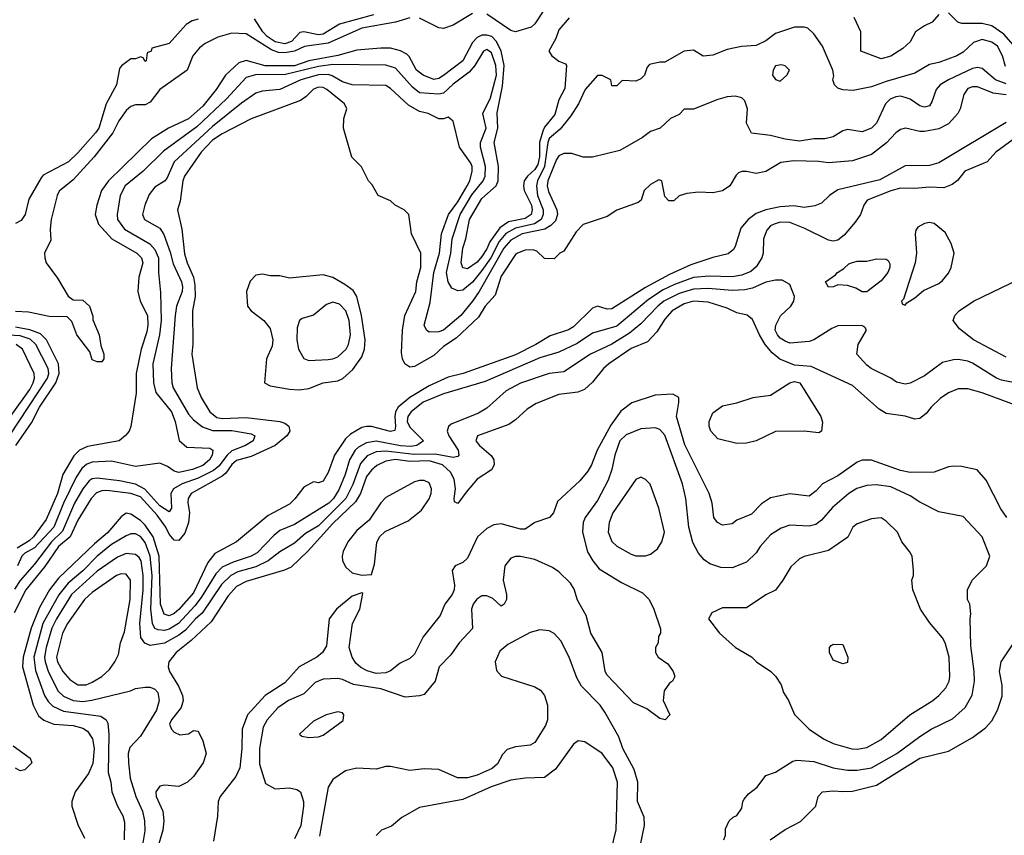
# Model space of a CAD drawing. Header units: inches. Extents: x 1793402 to 1900366, y 320852 to 470679.
# Tile 582 of 604: x 1872768 to 1876862, y 441669 to 445060. Entities that reach past the tile are written whole.
import ezdxf

# ---------------------------------------------------------------- set-up
doc = ezdxf.new("R2010")
doc.units = ezdxf.units.IN
doc.header["$MEASUREMENT"] = 0
doc.layers.add('B8474', color=7, linetype='Continuous')

msp = doc.modelspace()

# ---------------------------------------------------------------- linework, layer by layer
at = {"layer": 'B8474', "color": 4}
for points, elevation in [([(1874390, 445067.6), (1874330.2, 445049.8), (1874190, 445025.6), (1874050, 444962.6), (1873951.6, 444948.4), (1873910, 444929.8), (1873870, 444923.2), (1873844.5, 444924.5), (1873814.5, 444934.5), (1873710, 445001.3), (1873650, 445004.2), (1873591.8, 444988.2), (1873539, 444961), (1873516.1, 444943.9), (1873487.3, 444910), (1873464.7, 444850), (1873350.4, 444769.6), (1873310, 444717.2), (1873290, 444706), (1873250, 444706), (1873230, 444699.3), (1873210, 444682.7), (1873179.9, 444640.1), (1873155.3, 444590), (1873077.6, 444490), (1872990, 444394), (1872932.2, 444347.8), (1872923.8, 444330), (1872899.1, 444230), (1872894.8, 444190), (1872896.9, 444143.1), (1872871.3, 444090), (1872872, 444070), (1872878, 444050), (1872925.5, 443985.5), (1872970, 443911.3), (1872990, 443896), (1873030, 443894), (1873058.8, 443870), (1873072.7, 443827.3), (1873072.7, 443812.7), (1873098, 443750), (1873105.4, 443705.4), (1873118, 443670), (1873118, 443650), (1873110, 443638), (1873090, 443638), (1873070, 443646), (1873059, 443679), (1873005.2, 443750), (1872985.2, 443805.2), (1872965.2, 443825.2), (1872890, 443826), (1872804.7, 443844.7), (1872750, 443847.2)], 276), ([(1873510, 445062), (1873484.5, 445055.5), (1873459.8, 445040.2), (1873390, 444962), (1873318, 444942), (1873314, 444930), (1873298, 444922), (1873294, 444890), (1873290, 444886), (1873282, 444902), (1873270, 444906), (1873250, 444898), (1873230, 444898), (1873190.9, 444869.1), (1873182.8, 444857.2), (1873170.6, 444790), (1873127.7, 444710), (1873097.6, 444610), (1873083.8, 444590), (1873010, 444506.6), (1872970.8, 444470), (1872866.2, 444413.8), (1872856.7, 444403.3), (1872805.8, 444314.2), (1872790.6, 444250), (1872774.4, 444225.6), (1872750, 444212.7)], 272), ([(1875052, 445068), (1875010, 445019), (1874997.2, 444982.8), (1874968.4, 444930), (1874980.7, 444910), (1875010, 444887.7), (1875036.8, 444876.8), (1875041, 444870), (1875034.2, 444774.2), (1875010, 444727), (1874993.1, 444666.9), (1874950, 444613), (1874942.9, 444597.1), (1874928.8, 444550), (1874928.8, 444490), (1874921.9, 444458.1), (1874910, 444437.7), (1874879.5, 444410), (1874866, 444390), (1874862, 444370), (1874865.7, 444350), (1874895.2, 444290), (1874899.1, 444270), (1874894.3, 444250), (1874870, 444233.5), (1874800.3, 444219.7), (1874764.3, 444195.7), (1874722.5, 444137.5), (1874710, 444107.3), (1874690, 444076.2), (1874670, 444052), (1874630, 444024.5), (1874610, 444029), (1874603.6, 444050), (1874609.8, 444110.2), (1874622.4, 444150), (1874638.3, 444230), (1874690, 444316.4), (1874749.4, 444370), (1874757.2, 444390), (1874758, 444450), (1874740.4, 444550), (1874756.1, 444610), (1874752.6, 444672.6), (1874775.8, 444784.2), (1874782.4, 444870), (1874769.8, 444930), (1874750.4, 444970.5), (1874731.1, 444990), (1874710, 444996.4), (1874690, 444996), (1874670, 444986.6), (1874650, 444965.1), (1874610, 444889.6), (1874530, 444827.8), (1874510, 444815.6), (1874490, 444811.6), (1874445.2, 444830), (1874418, 444850), (1874387.8, 444907.8), (1874377.4, 444917.4), (1874351.1, 444931.1), (1874310, 444942), (1874270, 444942.6), (1874170, 444933.3), (1874090, 444911.4), (1873970.7, 444890), (1873910, 444869.1), (1873788.3, 444868.3), (1873710, 444891.2), (1873678.9, 444881.1), (1873623, 444830), (1873585.3, 444770), (1873530, 444701.3), (1873470, 444648.2), (1873387.3, 444610), (1873315.4, 444564.6), (1873137.1, 444390), (1873108.2, 444350), (1873088.4, 444290), (1873081.6, 444250), (1873095.5, 444210), (1873150.7, 444150), (1873255.5, 444090), (1873274.4, 444070), (1873280.4, 444050), (1873263.8, 443990), (1873259.3, 443930), (1873268.4, 443890), (1873298.9, 443830), (1873300.9, 443790), (1873297.1, 443762.9), (1873273.1, 443690), (1873252, 443590), (1873252.5, 443507.5), (1873230.5, 443369.5), (1873222.8, 443350), (1873208.3, 443331.7), (1873181, 443310), (1873050, 443286), (1873016.3, 443270), (1872993.5, 443246.5), (1872946.7, 443170), (1872925.5, 443090), (1872878.2, 442981.8), (1872825.2, 442910), (1872806.7, 442893.3), (1872757.3, 442862.7)], 284), ([(1874239.5, 445080.5), (1874098, 445042), (1874030, 445000.5), (1874010, 444996.9), (1873950, 445009.6), (1873932.8, 445007.2), (1873898, 444970), (1873870, 444960.5), (1873830, 444968.6), (1873796.9, 444990), (1873778.7, 445010), (1873744.2, 445064.2)], 272), ([(1874650, 445086.6), (1874570, 445038.4), (1874530, 445023.7), (1874510, 445026), (1874430, 445067.3)], 276), ([(1874944.3, 445095.7), (1874910, 445042.7), (1874894.8, 445030), (1874830, 445009.4), (1874810, 445015.6), (1874710, 445083.9)], 276), ([(1876590, 445082), (1876562, 445050), (1876530, 445035.3), (1876492, 445010), (1876470, 444968), (1876439.8, 444940.2), (1876390, 444909.2), (1876350, 444897.2), (1876265.2, 444930), (1876265.2, 445010), (1876237.2, 445070)], 284), ([(1876930, 444919.3), (1876860.1, 445000.1), (1876810, 445035.1), (1876770, 445045.1), (1876684.5, 445044.5), (1876668.7, 445050), (1876630, 445088.7)], 284), ([(1876866, 444866), (1876854.7, 444910), (1876833.6, 444950), (1876810, 444967.3), (1876770, 444977.6), (1876734.2, 444965.8), (1876690, 444925.2), (1876664.7, 444910), (1876590, 444882.9), (1876550, 444874), (1876490, 444838), (1876370, 444803), (1876310, 444780.7), (1876233.7, 444766.3), (1876190, 444769.2), (1876170, 444775.3), (1876155.3, 444790), (1876149, 444810), (1876153.2, 444826.8), (1876149, 444850), (1876105.2, 444950), (1876070, 445002), (1876044.7, 445024.7), (1876029.1, 445029.1), (1875990, 445029.2), (1875910, 445002.7), (1875870, 444973.2), (1875830, 444953.2), (1875768.9, 444948.9), (1875710, 444937.2), (1875650, 444913.2), (1875610, 444909.2), (1875570, 444934), (1875530.9, 444929.1), (1875450, 444884), (1875430, 444884), (1875386.4, 444873.6), (1875376.9, 444863.1), (1875366, 444830), (1875350, 444814), (1875330, 444805.2), (1875272.7, 444807.3), (1875250, 444786), (1875230, 444786), (1875226, 444810), (1875190, 444828), (1875170, 444828), (1875118.8, 444770), (1875091, 444710), (1875059.5, 444660.5), (1875015.3, 444604.8), (1874970, 444566.6), (1874963.2, 444550), (1874950.2, 444450), (1874921.3, 444390), (1874916.1, 444370), (1874921.5, 444330), (1874944, 444270), (1874944.9, 444250), (1874936.5, 444230), (1874908.8, 444211.2), (1874830, 444193.8), (1874789, 444171), (1874761.4, 444138.6), (1874726.7, 444070), (1874690, 444017.7), (1874650, 443969.7), (1874610, 443936.3), (1874590, 443933.3), (1874564.8, 443944.8), (1874549.7, 443970), (1874543.1, 444010), (1874560.8, 444090), (1874566.2, 444150), (1874598.7, 444250), (1874648.1, 444331.9), (1874694.8, 444390), (1874702.7, 444410), (1874705.1, 444450), (1874683.5, 444530), (1874684.2, 444550), (1874707.3, 444610), (1874693.6, 444670), (1874724.9, 444735.1), (1874749.7, 444829.7), (1874747.1, 444870), (1874730, 444922.7), (1874710, 444936.2), (1874696, 444930), (1874660.3, 444870), (1874637.1, 444842.9), (1874570, 444793), (1874530, 444755.6), (1874510, 444751.2), (1874430, 444756.2), (1874400.6, 444780.6), (1874330, 444858.4), (1874290, 444871.5), (1874070, 444874.4), (1874010, 444865.5), (1873873.1, 444833.1), (1873749, 444831), (1873710, 444819.6), (1873628.1, 444731.9), (1873505, 444615), (1873365.7, 444514.3), (1873282, 444430), (1873206, 444370), (1873186, 444330), (1873173, 444250), (1873174.9, 444230), (1873203.8, 444190), (1873309.1, 444129.1), (1873330, 444104.9), (1873345.7, 444070), (1873344.9, 444010), (1873353.2, 443926.8), (1873355.6, 443810), (1873349, 443750), (1873322, 443630), (1873324.9, 443550), (1873334.4, 443510), (1873399.3, 443430), (1873414, 443390), (1873431, 443311), (1873462.8, 443282.8), (1873558.8, 443278.8), (1873570.7, 443270), (1873568, 443250), (1873557.6, 443230), (1873530, 443206.9), (1873486, 443190), (1873430, 443178.4), (1873410, 443183.7), (1873383.2, 443203.2), (1873350, 443217.2), (1873250, 443202.7), (1873150, 443224.5), (1873070, 443220.5), (1873047.8, 443212.2), (1873026.1, 443193.9), (1873002.2, 443157.8), (1872950.2, 443050), (1872910.2, 442950), (1872830, 442864), (1872790, 442842), (1872777, 442830), (1872758.7, 442790)], 288), ([(1876870, 444793.5), (1876824.5, 444810), (1876770, 444858), (1876750, 444862), (1876730, 444857.6), (1876628.9, 444811.1), (1876594.8, 444790), (1876578.8, 444770), (1876560.7, 444719.3), (1876550, 444702), (1876530, 444697.2), (1876510, 444702.7), (1876470, 444729.4), (1876450, 444737), (1876430, 444742), (1876410, 444739.5), (1876386.8, 444730), (1876367.3, 444710), (1876330.4, 444629.6), (1876310, 444609.2), (1876270, 444594), (1876210, 444604), (1876190, 444599), (1876150, 444574), (1876115.3, 444564.7), (1876070, 444565.2), (1876010, 444556), (1875950, 444563.7), (1875890, 444579.3), (1875810, 444589), (1875789.3, 444630), (1875794, 444690), (1875783.1, 444723.1), (1875770, 444735.3), (1875742, 444742), (1875710, 444739.3), (1875670.7, 444729.3), (1875570, 444688.7), (1875530, 444688), (1875510, 444666), (1875474, 444650), (1875430.9, 444609.1), (1875390, 444595.3), (1875358, 444570), (1875263.5, 444516.5), (1875149.1, 444489.1), (1875110, 444489.2), (1875064.1, 444504.1), (1875030, 444504.5), (1875010, 444494.5), (1875000.3, 444479.8), (1874963.6, 444390), (1874960.8, 444370), (1874965.9, 444345.9), (1875000.9, 444270), (1875003.6, 444250), (1874995.5, 444224.5), (1874975.9, 444204.1), (1874951, 444189), (1874857.3, 444170), (1874810, 444144.4), (1874780.7, 444110), (1874678.9, 443930), (1874650, 443889.6), (1874601.6, 443830), (1874530.6, 443770), (1874510, 443762), (1874470, 443761.2), (1874459, 443770), (1874449.5, 443790), (1874474.7, 443885.3), (1874489.8, 444010), (1874513.7, 444090), (1874521.3, 444170), (1874551.1, 444250), (1874590, 444303.7), (1874628.2, 444370), (1874638.9, 444390), (1874649.6, 444430), (1874649.4, 444450), (1874643.3, 444463.3), (1874597.2, 444530), (1874570, 444638), (1874550, 444655.3), (1874530, 444648), (1874510, 444648), (1874466, 444670), (1874430, 444679.3), (1874384.9, 444704.9), (1874310, 444774.5), (1874290, 444786.6), (1874150, 444789.6), (1874110, 444801.6), (1874067.6, 444827.6), (1874050, 444832.9), (1874010, 444830.7), (1873937.3, 444810), (1873850, 444769.6), (1873776.4, 444763.6), (1873750, 444754.5), (1873690, 444713.6), (1873570, 444615.8), (1873410.4, 444470), (1873379.6, 444400.4), (1873370, 444389.4), (1873330, 444363.7), (1873305.7, 444334.3), (1873288, 444290), (1873279.1, 444250), (1873286.8, 444230), (1873350, 444194), (1873367.4, 444167.4), (1873394.2, 444094.2), (1873405.7, 444045.7), (1873440.3, 443970), (1873445.3, 443950), (1873443.7, 443930), (1873420.3, 443870), (1873414, 443830), (1873397.6, 443610), (1873400.4, 443550), (1873406, 443530), (1873470, 443420.5), (1873490, 443397.1), (1873527.9, 443367.9), (1873570, 443352.9), (1873650, 443353.1), (1873730, 443339.1), (1873746, 443330), (1873738.8, 443310), (1873706.8, 443290), (1873650, 443267.3), (1873630, 443249.7), (1873595.6, 443204.4), (1873573.9, 443186.1), (1873510, 443153.6), (1873443, 443130), (1873408, 443110), (1873395.8, 443090), (1873399.1, 443030), (1873390, 443014), (1873350, 443039.7), (1873288.3, 443108.3), (1873250, 443129.8), (1873183.3, 443143.3), (1873090, 443154), (1873070, 443151.3), (1873056.9, 443143.1), (1873030.3, 443110), (1872995.2, 443050), (1872945.8, 442934.2), (1872900.7, 442890), (1872830, 442796.3), (1872770, 442728.2), (1872746.9, 442693.1)], 292), ([(1876870, 444748.5), (1876815.6, 444755.6), (1876750, 444781.6), (1876730, 444782), (1876710, 444774.5), (1876693.4, 444750), (1876678, 444690), (1876668, 444670), (1876630, 444627.6), (1876590, 444606.3), (1876530, 444595.1), (1876510, 444595.6), (1876450.5, 444609.5), (1876430, 444603.7), (1876410, 444589.4), (1876371.3, 444548.7), (1876310, 444500.5), (1876230, 444473), (1876130, 444466), (1876088.7, 444471.3), (1875986.7, 444473.3), (1875933, 444467), (1875870, 444429.2), (1875830, 444421.2), (1875790, 444428.7), (1875770, 444428.7), (1875756.9, 444423.1), (1875746.4, 444413.6), (1875721, 444370), (1875690, 444349.4), (1875650, 444340.9), (1875590, 444342.7), (1875542, 444338), (1875510, 444328), (1875487.3, 444307.3), (1875467.3, 444307.3), (1875450, 444326), (1875438, 444390), (1875425.4, 444394.6), (1875390, 444375.3), (1875364.7, 444350), (1875352, 444310), (1875339.8, 444300.2), (1875250, 444268.7), (1875210, 444242), (1875110, 444208.7), (1875081.4, 444178.6), (1875030, 444098), (1875014, 444090), (1874990, 444066), (1874950, 444068), (1874918, 444098), (1874903.1, 444103.1), (1874870, 444102.7), (1874838, 444090), (1874830, 444084), (1874770, 443994), (1874744.4, 443915.6), (1874703, 443870), (1874675.8, 443824.2), (1874583, 443737), (1874530, 443701.3), (1874490, 443664.2), (1874410, 443618), (1874390, 443616), (1874381.2, 443621.2), (1874369, 443630), (1874359.3, 443650), (1874355.1, 443675.1), (1874359.7, 443770), (1874369.7, 443830.3), (1874415.6, 443930), (1874419.6, 443970), (1874435.6, 444030), (1874436, 444090), (1874397.2, 444170), (1874386, 444250), (1874366, 444270), (1874328.9, 444288.9), (1874310, 444308), (1874258, 444330), (1874233.6, 444373.6), (1874218, 444390), (1874188.9, 444448.9), (1874149.1, 444489.1), (1874114, 444610), (1874115.3, 444650), (1874128.7, 444690), (1874119, 444710), (1874045.2, 444770), (1874030, 444778.4), (1874010, 444779.5), (1873990, 444771.8), (1873959.2, 444740.8), (1873934.9, 444725.1), (1873730, 444647.6), (1873610, 444585.4), (1873570, 444559.7), (1873523.1, 444510), (1873452.7, 444410), (1873445.7, 444390), (1873434.6, 444305.4), (1873424, 444270), (1873442.4, 444190), (1873453.4, 444086.6), (1873463.7, 444050), (1873490.3, 443990), (1873496.7, 443956.7), (1873497.4, 443910), (1873486.7, 443850), (1873488.3, 443711.7), (1873483, 443670), (1873505.5, 443530), (1873523, 443490), (1873558, 443430), (1873587, 443407), (1873610, 443402.7), (1873710, 443406.3), (1873850, 443390.3), (1873870, 443383), (1873887.3, 443370), (1873890.5, 443350), (1873879.1, 443330), (1873830.6, 443290), (1873730, 443244.8), (1873670, 443228), (1873650, 443211.2), (1873624.6, 443175.4), (1873610, 443162.6), (1873480.7, 443090), (1873468, 443070), (1873466.6, 443053.4), (1873474, 443010), (1873470.4, 442970), (1873453.9, 442926.1), (1873430, 442895.1), (1873410, 442897), (1873390, 442920.7), (1873375.3, 442950), (1873340.2, 443000.2), (1873270, 443076.5), (1873230, 443090.8), (1873130, 443102.3), (1873110, 443101.1), (1873087.2, 443092.8), (1873065.3, 443070), (1873010, 442979.5), (1872978.3, 442910), (1872929, 442870), (1872872.8, 442787.2), (1872792.9, 442690), (1872745.1, 442594.9)], 296), ([(1876870, 444633), (1876590, 444465.1), (1876550, 444454), (1876450, 444453.3), (1876344.7, 444395.3), (1876170, 444353.6), (1876134.8, 444330), (1876102, 444298), (1876073.2, 444286.8), (1876030, 444279.5), (1875986.3, 444286.3), (1875930, 444282.6), (1875870.3, 444269.8), (1875830, 444255.1), (1875796.3, 444230), (1875765.8, 444194.1), (1875742.5, 444117.5), (1875735.5, 444104.5), (1875713.2, 444086.8), (1875650, 444071.8), (1875558.7, 444041.3), (1875470, 444001.7), (1875370, 443946.9), (1875230, 443858.4), (1875210, 443857), (1875170, 443869.3), (1875150, 443860.9), (1875070, 443783.6), (1875050, 443771.6), (1874973.5, 443746.5), (1874914, 443710), (1874830, 443667.1), (1874611.2, 443588.8), (1874550, 443574.3), (1874470, 443537.7), (1874390.4, 443490), (1874341.1, 443450), (1874330.3, 443430), (1874327.2, 443410), (1874330.4, 443369.6), (1874327.1, 443352.9), (1874310, 443348), (1874230, 443369.6), (1874210, 443369.6), (1874190, 443364.5), (1874142.7, 443337.3), (1874122.3, 443317.7), (1874076.3, 443250), (1874050, 443178), (1874030, 443142), (1874010, 443135.3), (1873990, 443139), (1873950, 443117.2), (1873912.3, 443067.7), (1873890, 443046), (1873801.3, 442998.7), (1873670, 442889.3), (1873578.7, 442841.3), (1873550, 442803.7), (1873490, 442676.9), (1873430, 442608.2), (1873410, 442591.5), (1873390, 442582.4), (1873368.6, 442588.6), (1873353.7, 442630), (1873347.2, 442830), (1873323.5, 442910), (1873290, 442958.9), (1873270, 442978), (1873230, 443004.5), (1873210, 443009.3), (1873190, 442993.2), (1873132.7, 442927.3), (1873078.7, 442881.3), (1872930, 442738.3), (1872891.5, 442690), (1872850, 442617), (1872815.5, 442530), (1872782, 442410), (1872779, 442370), (1872823.7, 442210), (1872846.5, 442166.5), (1872867.8, 442147.8), (1872910, 442132), (1872990, 442125.7), (1873030, 442114.4), (1873050, 442102), (1873070.2, 442070.2), (1873077.4, 442030), (1873071.5, 441968.5), (1873054.1, 441925.9), (1872998.8, 441850), (1872984.7, 441810), (1872984.7, 441790), (1873010, 441714), (1873036.9, 441656.9)], 304), ([(1876898.3, 444561.7), (1876826, 444510), (1876790.7, 444469.3), (1876698, 444430), (1876667.5, 444392.5), (1876644.5, 444375.5), (1876610, 444361.2), (1876550, 444363.7), (1876490, 444358), (1876430, 444359.5), (1876390, 444349.6), (1876291, 444310), (1876277.3, 444290), (1876264, 444250), (1876242, 444218), (1876195.9, 444164.1), (1876170, 444144), (1876150, 444139.3), (1876130, 444143.7), (1876032.5, 444192.5), (1875970, 444216.9), (1875930, 444218.7), (1875904.7, 444210), (1875890, 444202.7), (1875874.4, 444185.6), (1875860.5, 444150), (1875859.3, 444090), (1875853.4, 444070), (1875830, 444032.7), (1875807.1, 444012.9), (1875770, 443998.7), (1875730, 443991.2), (1875634.5, 443994.5), (1875570, 443988.4), (1875490, 443959.2), (1875443.4, 443936.6), (1875382.5, 443897.5), (1875250, 443786.6), (1875150, 443757.6), (1875086.3, 443713.7), (1875010, 443677.6), (1874930, 443654.7), (1874703.4, 443556.6), (1874530, 443505.1), (1874444.9, 443470), (1874394.9, 443430), (1874382, 443410), (1874379.5, 443390), (1874390, 443366.4), (1874446.8, 443310), (1874418.8, 443290), (1874394.3, 443285.7), (1874351.9, 443288.1), (1874250, 443308.7), (1874210, 443301.7), (1874176.2, 443283.8), (1874162.6, 443270), (1874139.6, 443230), (1874121.7, 443170), (1874094.9, 443105.1), (1874072.9, 443070), (1874053.1, 443050), (1873910, 442961.6), (1873850, 442936.2), (1873824.5, 442915.5), (1873756, 442844), (1873730, 442829.7), (1873655, 442805), (1873610, 442784.7), (1873583, 442757), (1873522.4, 442657.6), (1873496.6, 442623.4), (1873428.8, 442550), (1873390, 442526.2), (1873370, 442521), (1873343.9, 442523.9), (1873329.8, 442529.8), (1873319.7, 442550), (1873312.9, 442610), (1873318.2, 442750), (1873310.8, 442830), (1873290, 442887), (1873270, 442911.3), (1873250, 442922.4), (1873230, 442922.4), (1873210, 442915.1), (1873150, 442878), (1873090, 442829.7), (1873030, 442768.3), (1872970, 442718.3), (1872930.2, 442669.8), (1872863.9, 442550), (1872826.9, 442410), (1872834.4, 442354.4), (1872871.8, 442250), (1872886.2, 442226.2), (1872906.2, 442206.2), (1872950, 442184.9), (1873105.1, 442165.1), (1873127.3, 442150), (1873134.9, 442134.9), (1873139.3, 442090), (1873136.3, 441930), (1873147.3, 441890), (1873150.7, 441850), (1873174, 441790), (1873197.3, 441750), (1873204, 441724), (1873203, 441650)], 308), ([(1876870, 443657.2), (1876734, 443730), (1876675.5, 443775.5), (1876648.7, 443810), (1876655.3, 443830), (1876674, 443850), (1876733.2, 443890), (1877041.2, 444038.8)], 308), ([(1876977.2, 443537.2), (1876850, 443561.6), (1876829.7, 443569.7), (1876730, 443632), (1876710, 443640.9), (1876670, 443647), (1876650, 443646.6), (1876605.1, 443634.9), (1876530, 443579.3), (1876470.6, 443549.4), (1876450, 443545.2), (1876412.9, 443552.9), (1876389.4, 443569.4), (1876308.7, 443610), (1876290, 443624), (1876248.7, 443670), (1876254, 443710), (1876288.7, 443770), (1876282, 443782), (1876269, 443789), (1876170, 443787), (1876143.9, 443776.1), (1876070.3, 443729.7), (1876050, 443722.9), (1875970, 443716), (1875950, 443723.7), (1875930, 443736), (1875918, 443750), (1875909.6, 443770), (1875911.8, 443790), (1875931.4, 443828.6), (1875974.5, 443870), (1875986.6, 443890), (1875989.5, 443910), (1875970, 443959), (1875938, 443978), (1875910, 443978), (1875870, 443969.5), (1875815.3, 443944.8), (1875782.9, 443937.1), (1875730, 443934.3), (1875630, 443942.3), (1875570, 443939.8), (1875510, 443922), (1875446.4, 443890), (1875421.3, 443870), (1875350, 443795.6), (1875303, 443757), (1875230, 443711.6), (1875140.7, 443670), (1875030, 443597), (1874970, 443589.5), (1874850, 443549.6), (1874790, 443517), (1874710, 443445.2), (1874676.1, 443423.9), (1874561.6, 443378.4), (1874550.6, 443369.4), (1874544.9, 443350), (1874552.7, 443330), (1874590.5, 443270), (1874594, 443250), (1874590, 443244), (1874570, 443239.5), (1874494.7, 443254.7), (1874407.7, 443252.3), (1874290, 443267), (1874250, 443264.4), (1874213.1, 443246.9), (1874185.2, 443214.8), (1874152.7, 443127.3), (1874124, 443070), (1874010, 442955.6), (1873956.2, 442923.8), (1873910, 442884.2), (1873850, 442847.8), (1873800.5, 442810), (1873750, 442786), (1873674.6, 442765.4), (1873646.4, 442750), (1873607.7, 442712.3), (1873526.6, 442593.4), (1873499.5, 442570), (1873457.6, 442522.4), (1873430, 442501), (1873370, 442468.2), (1873310, 442458.4), (1873287.6, 442467.6), (1873271.3, 442491.3), (1873267.1, 442550), (1873280.8, 442690), (1873281.8, 442750), (1873273.1, 442810), (1873264.8, 442824.8), (1873250, 442836.9), (1873210, 442841.3), (1873174.3, 442825.7), (1873090, 442768.2), (1872983.1, 442670), (1872920.9, 442570), (1872901.3, 442530), (1872878.5, 442450), (1872871.3, 442410), (1872873.8, 442390), (1872887.5, 442347.5), (1872928.1, 442268.1), (1872950, 442248.4), (1872990, 442230.3), (1873030, 442226), (1873068.3, 442231.7), (1873228, 442270), (1873250, 442279.1), (1873290, 442285.5), (1873310, 442284.9), (1873330, 442277.3), (1873343, 442263), (1873348.2, 442230), (1873336.4, 442190), (1873270, 442082), (1873225.5, 442034.5), (1873219.1, 442010), (1873220.5, 441970), (1873227.3, 441907.3), (1873250.4, 441830), (1873278.4, 441770), (1873286.7, 441730), (1873288.5, 441688.5), (1873274.7, 441605.3)], 312), ([(1876930, 443449.4), (1876770, 443509.5), (1876710, 443526), (1876670, 443526), (1876630, 443509.3), (1876594.6, 443485.4), (1876557.3, 443450), (1876536.7, 443423.3), (1876510, 443402.7), (1876490, 443399.3), (1876450, 443412.7), (1876370, 443423.7), (1876341.7, 443441.7), (1876230, 443539.3), (1876058.6, 443618.6), (1875990, 443623.7), (1875928.5, 443648.5), (1875895.8, 443675.8), (1875867.6, 443710), (1875843.6, 443750), (1875814.5, 443814.5), (1875792.3, 443832.3), (1875750, 443841.2), (1875710, 443860.9), (1875630, 443885.6), (1875569.6, 443889.6), (1875530, 443878.9), (1875480.5, 443850), (1875450, 443816), (1875416.7, 443763.3), (1875378.8, 443721.2), (1875310, 443693), (1875218, 443630), (1875194.9, 443610), (1875150, 443552.7), (1875116.7, 443523.3), (1875088.1, 443511.9), (1875010, 443502), (1874915.5, 443464.5), (1874878.5, 443441.5), (1874830, 443397.2), (1874802, 443378), (1874671, 443330), (1874664, 443310), (1874679.1, 443290), (1874727.8, 443247.8), (1874738.7, 443230), (1874740.4, 443210), (1874730, 443189.5), (1874670, 443149.6), (1874623.6, 443096.4), (1874590, 443049.2), (1874576.4, 443056.4), (1874574, 443070), (1874580.5, 443110), (1874573.7, 443150), (1874558.8, 443178.8), (1874526.3, 443210), (1874470, 443226.4), (1874390, 443224), (1874330, 443231.5), (1874290, 443224.4), (1874253.5, 443206.5), (1874230, 443187.6), (1874210, 443160.9), (1874184.7, 443090), (1874163.6, 443056.4), (1874070, 442965.1), (1873967.6, 442852.4), (1873896.1, 442783.9), (1873868.3, 442771.7), (1873710, 442725.1), (1873670, 442704.2), (1873634.6, 442665.4), (1873563.4, 442556.6), (1873481.3, 442478.7), (1873419.1, 442430), (1873387.7, 442390), (1873384.9, 442370), (1873390.6, 442350), (1873428.2, 442290), (1873444.9, 442250), (1873447.7, 442230), (1873439.3, 442200.7), (1873399.1, 442150), (1873391.3, 442131.3), (1873398.8, 442110), (1873410, 442098.8), (1873433.2, 442086.8), (1873469.2, 442090.8), (1873490, 442104.7), (1873510, 442102), (1873530, 442062), (1873542.8, 442010), (1873530.7, 441970), (1873490, 441914), (1873466, 441890), (1873430, 441872.7), (1873370, 441878), (1873350, 441873.2), (1873334, 441850), (1873335.5, 441830), (1873363.1, 441770), (1873367, 441730), (1873363.1, 441690), (1873339.5, 441610)], 316), ([(1872726.2, 443330), (1872883.5, 443570), (1872889.7, 443590), (1872886.9, 443610), (1872835.4, 443710), (1872812, 443732), (1872770, 443745.5), (1872650, 443753.2)], 288), ([(1872752.3, 443290), (1872816.4, 443383.6), (1872850.9, 443450), (1872918.2, 443550), (1872932.8, 443590), (1872929.8, 443630), (1872879.1, 443730), (1872854.1, 443754.1), (1872810.5, 443770.5), (1872750, 443781.5)], 284), ([(1872729.9, 443410.1), (1872810, 443523.1), (1872823.5, 443550), (1872829.7, 443570), (1872827.6, 443590), (1872779.6, 443690), (1872752.7, 443710)], 292), ([(1876872.3, 442990), (1876846.7, 443026.7), (1876785.6, 443145.6), (1876748.9, 443188.9), (1876683.1, 443203.1), (1876650, 443204), (1876630, 443201.2), (1876570, 443179.3), (1876470, 443178.4), (1876430, 443186.3), (1876310, 443229.5), (1876270.5, 443229.5), (1876250, 443220.9), (1876170, 443164.5), (1876106, 443130), (1876078.8, 443101.2), (1876050, 443079.3), (1875970, 443089.3), (1875890, 443072.7), (1875852.5, 443047.5), (1875810, 443005.2), (1875750, 442979), (1875730, 442964), (1875690, 442959), (1875668.7, 442970), (1875654, 442990), (1875647, 443050), (1875635.1, 443090), (1875533.4, 443293.4), (1875498.4, 443410), (1875509, 443469), (1875508, 443490), (1875483.1, 443503.1), (1875410, 443499.3), (1875313.2, 443466.8), (1875267.1, 443432.9), (1875225.1, 443374.9), (1875168.2, 443270), (1875144.9, 443210), (1875130, 443184), (1875096.7, 443143.3), (1875003.4, 443056.6), (1874986.8, 443010), (1874971.3, 442990), (1874910.4, 442969.6), (1874870, 442942.7), (1874850, 442942), (1874770, 442963.7), (1874739.8, 442960.2), (1874710, 442945.2), (1874670.8, 442910), (1874630, 442822), (1874610, 442804), (1874578.8, 442790), (1874566, 442770), (1874576, 442710), (1874574.8, 442690), (1874566, 442670), (1874536, 442630), (1874516.7, 442583.3), (1874445.3, 442494.7), (1874410, 442422), (1874390, 442404), (1874350, 442385.2), (1874310, 442352.7), (1874290, 442345.1), (1874250, 442342.4), (1874213.1, 442353.1), (1874186.9, 442366.9), (1874165.6, 442385.6), (1874149.7, 442409.7), (1874138.4, 442450), (1874152, 442550), (1874182.7, 442610), (1874195.3, 442675.3), (1874190, 442678), (1874150, 442664), (1874084.7, 442610), (1874054.8, 442570), (1874043, 442457), (1874027.3, 442430), (1874002.8, 442410), (1873930.3, 442369.7), (1873870, 442302.9), (1873789.2, 442250.8), (1873714.9, 442170), (1873692.7, 442110), (1873692, 442030), (1873683.7, 441950), (1873666.4, 441913.6), (1873602, 441830), (1873593.4, 441810), (1873590.6, 441749.4), (1873574.4, 441645.6)], 324), ([(1875695.3, 441650), (1875702, 441670), (1875703.1, 441696.9), (1875718, 441730), (1875734.6, 441745.4), (1875750, 441752), (1875770, 441782), (1875774, 441810), (1875780.2, 441819.8), (1875798.6, 441841.4), (1875834, 441870), (1875870, 441918), (1875910, 441931.3), (1875982, 441978), (1875998.6, 441981.4), (1876070, 441975.5), (1876150, 441950.4), (1876210, 441940.4), (1876250, 441940.4), (1876310, 441950.4), (1876415.1, 442010), (1876510, 442080.5), (1876557.2, 442110), (1876645.8, 442154.2), (1876699.1, 442200.9), (1876727.5, 442252.5), (1876737, 442310), (1876736.2, 442350), (1876722.5, 442457.5), (1876719, 442570), (1876722, 442590), (1876718, 442630), (1876708, 442650), (1876708, 442690), (1876728, 442730), (1876788, 442790), (1876802, 442830), (1876769, 442910), (1876690, 442995.3), (1876590, 443014), (1876510, 443054), (1876470, 443081.2), (1876390, 443118), (1876330, 443126.6), (1876290, 443123.7), (1876248.6, 443111.4), (1876214.8, 443090), (1876147.3, 443032.7), (1876100.9, 442979.1), (1876078.7, 442961.3), (1876050, 442954), (1875970, 442959.3), (1875933.2, 442946.8), (1875890, 442919), (1875846.8, 442870), (1875830, 442844), (1875790, 442805.2), (1875730, 442781.2), (1875682.5, 442782.5), (1875637.5, 442797.5), (1875614.2, 442814.2), (1875590, 442842), (1875567.2, 442887.2), (1875549.5, 442950), (1875537, 443070), (1875523.7, 443130), (1875450, 443333.2), (1875430, 443356), (1875410, 443363.7), (1875350, 443359.5), (1875290, 443334.5), (1875263.8, 443310), (1875242.4, 443250), (1875230.3, 443189.7), (1875214.7, 443145.3), (1875170, 443061.2), (1875119.1, 442990), (1875110.6, 442970), (1875107.7, 442930), (1875128.4, 442848.4), (1875150.4, 442810.4), (1875177.1, 442777.1), (1875270, 442720.7), (1875356.8, 442676.8), (1875384.7, 442650), (1875404.7, 442610), (1875431.6, 442528.4), (1875432, 442510), (1875423.6, 442496.4), (1875422, 442470), (1875412, 442450), (1875412, 442430), (1875422, 442410), (1875462, 442382), (1875484.7, 442350), (1875492, 442330), (1875482, 442310), (1875470, 442302), (1875446.8, 442270), (1875442.8, 442230), (1875471.3, 442170), (1875452, 442150), (1875430, 442155.3), (1875374.8, 442194.8), (1875320.1, 442220.1), (1875210, 442335.3), (1875202.7, 442350), (1875189.4, 442429.4), (1875142.7, 442510), (1875122.7, 442582.7), (1875087.2, 442647.2), (1875072.7, 442692.7), (1875057.5, 442717.5), (1875010, 442765.2), (1874983.3, 442783.3), (1874910, 442816), (1874850, 442829), (1874830, 442828.7), (1874810, 442822), (1874784.7, 442790), (1874778, 442730), (1874791.3, 442670), (1874791.3, 442650), (1874782, 442630), (1874770, 442622), (1874734.5, 442654.5), (1874710, 442665.6), (1874690, 442664.7), (1874668.3, 442651.7), (1874652.9, 442630), (1874646.5, 442610), (1874650.5, 442529.5), (1874594.8, 442470), (1874559.9, 442420.1), (1874511.3, 442370), (1874496, 442310), (1874450, 442255.3), (1874430, 442248.7), (1874370, 442244), (1874270, 442278.3), (1874156.3, 442296.3), (1874110, 442317), (1874090, 442320.9), (1874030, 442318), (1873995.9, 442304.1), (1873950, 442257.2), (1873886, 442230), (1873840.7, 442199.3), (1873797.3, 442150), (1873780.9, 442119.1), (1873764.4, 442030), (1873764.7, 441964.7), (1873790, 441884.7), (1873830, 441862.8), (1873890, 441866.8), (1873919.8, 441859.8), (1873936, 441850), (1873947.3, 441810), (1873947.7, 441790), (1873937.3, 441710), (1873910, 441655.3)], 328), ([(1875349.4, 441630), (1875365.2, 441710), (1875364.7, 441744.7), (1875337.2, 441810), (1875338, 441890), (1875322.7, 441942.7), (1875276, 442030), (1875258.9, 442078.9), (1875201.3, 442181.3), (1875180.9, 442210), (1875104, 442290), (1875083.7, 442323.7), (1875052.7, 442410), (1875017.5, 442477.5), (1874990, 442508.7), (1874970, 442519), (1874930, 442524), (1874890, 442513.2), (1874796.8, 442463.2), (1874764.5, 442435.5), (1874744.7, 442390), (1874750, 442354), (1874771.1, 442331.1), (1874910, 442286.8), (1874933, 442273), (1874950.6, 442250.6), (1874962.8, 442210), (1874962, 442150), (1874954.4, 442125.6), (1874910, 442055.3), (1874890, 442044), (1874830, 442037.2), (1874794.6, 442025.4), (1874774.9, 442005.1), (1874754, 441966), (1874732.7, 441947.3), (1874670, 441918.7), (1874630, 441907.8), (1874587.9, 441907.9), (1874510, 441942.7), (1874450, 441945.2), (1874390, 441939), (1874310, 441955.3), (1874290, 441955.3), (1874250, 441944), (1874170, 441949), (1874122.5, 441937.5), (1874070, 441901.2), (1874050.4, 441869.6), (1874019.3, 441690), (1874013.8, 441666.2)], 332), ([(1875888.7, 441650), (1875950, 441693.4), (1876013.8, 441726.2), (1876078, 441790), (1876088, 441830), (1876106, 441850), (1876150, 441854.8), (1876190, 441850.8), (1876230, 441853.4), (1876330, 441877.1), (1876510, 441990.4), (1876630, 442018.8), (1876730, 442076), (1876784.1, 442115.9), (1876810, 442144.7), (1876833.2, 442190), (1876852.5, 442247.5), (1876852.9, 442292.9), (1876841.2, 442350), (1876849.2, 442390), (1876901.2, 442470)], 324), ([(1872740.7, 442040.7), (1872811.3, 441990), (1872818, 441970), (1872790, 441942), (1872770, 441938), (1872750, 441948)], 296), ([(1875226.8, 441606.8), (1875247.9, 441692.1), (1875253.6, 441890), (1875234, 441950), (1875190, 442009.3), (1875118, 442058), (1875090, 442062), (1875070, 442048.7), (1874995.8, 441944.2), (1874950.5, 441909.5), (1874870, 441907.3), (1874810, 441898), (1874728.8, 441871.2), (1874610, 441818.4), (1874430, 441785.1), (1874357.1, 441742.9), (1874313.2, 441706.8), (1874272, 441690), (1874250, 441668.7)], 336)]:
    msp.add_lwpolyline(points, dxfattribs=dict(at, elevation=elevation))
for points, elevation in [([(1875933.2, 444873.2), (1875910, 444868), (1875901, 444850), (1875898, 444830), (1875910, 444812), (1875930, 444804.7), (1875958, 444830), (1875968, 444850), (1875950, 444868)], 292), ([(1876550, 444217.2), (1876530, 444213.2), (1876502, 444198), (1876494.4, 444185.6), (1876490.8, 444170), (1876496.4, 444090), (1876490.4, 444050), (1876442, 443898), (1876434, 443890), (1876438, 443878), (1876450, 443874), (1876456.4, 443883.6), (1876490, 443904.7), (1876525.1, 443934.9), (1876590, 443964), (1876604.4, 443975.6), (1876630, 444006.8), (1876640.9, 444030), (1876653.2, 444090), (1876641.2, 444130), (1876615.3, 444175.3), (1876570, 444213.2)], 312), ([(1876270, 443929), (1876244.7, 443944.7), (1876210, 443955.3), (1876170, 443958), (1876150.8, 443949.2), (1876130, 443948), (1876118, 443970), (1876160.4, 443999.6), (1876168, 444010), (1876194.6, 444025.4), (1876214.6, 444045.4), (1876226, 444050), (1876250, 444056), (1876290, 444056), (1876330, 444066), (1876370, 444064.7), (1876378.8, 444058.8), (1876385.4, 444045.4), (1876386, 444030), (1876378, 444010), (1876350, 443975.3), (1876290, 443929.2)], 308), ([(1873778, 444002), (1873750, 443998), (1873726.4, 443973.6), (1873711, 443930), (1873714.8, 443870), (1873730.8, 443850), (1873782.8, 443810), (1873810, 443776), (1873820.5, 443730), (1873817.6, 443702.4), (1873794.8, 443650), (1873786, 443550), (1873810, 443538.8), (1873890, 443524.9), (1873930, 443521.3), (1873970, 443526.7), (1874030, 443550.4), (1874090, 443559.1), (1874111.9, 443568.1), (1874153.6, 443606.4), (1874190, 443658.8), (1874201.3, 443690), (1874204.7, 443730), (1874189.7, 443830), (1874169.7, 443909.7), (1874154.7, 443934.7), (1874120.1, 443960.1), (1874070, 443989), (1874030, 443999), (1873890, 443985.2), (1873850, 443996), (1873810, 443996)], 304), ([(1874070, 443886), (1874044, 443876), (1873990, 443832), (1873942, 443818), (1873930.7, 443809.3), (1873921.4, 443778.6), (1873920.7, 443730), (1873926.8, 443690), (1873950, 443651.3), (1873970, 443642.8), (1874050, 443648), (1874070, 443650.4), (1874090, 443659.3), (1874125.1, 443690), (1874135.1, 443710), (1874143.5, 443750), (1874137.7, 443810), (1874124.2, 443850), (1874098.2, 443878.2)], 308), ([(1876090, 443342.7), (1876030, 443349.4), (1875910, 443348), (1875830, 443309.3), (1875790, 443299.3), (1875750, 443298), (1875670, 443317.2), (1875640.9, 443350), (1875635.1, 443370), (1875635.1, 443390), (1875650, 443426), (1875690, 443455.5), (1875750, 443468), (1875818, 443490), (1875890, 443498.8), (1875970, 443550.7), (1875990, 443556), (1876010.9, 443550.9), (1876098.8, 443410), (1876106.4, 443386.4), (1876101, 443350)], 316), ([(1874450, 443145.1), (1874430, 443145.1), (1874410, 443138.4), (1874290, 443073.6), (1874270, 443052.3), (1874220.7, 442979.3), (1874170, 442936.2), (1874132.4, 442890), (1874112.7, 442850), (1874108.5, 442830), (1874110.6, 442810), (1874124.1, 442784.1), (1874150, 442761), (1874190, 442751.3), (1874230, 442754), (1874242.7, 442797.3), (1874253, 442887), (1874263.7, 442910), (1874287.9, 442932.1), (1874382.7, 442977.3), (1874438.2, 443021.8), (1874470, 443067.7), (1874478.9, 443090), (1874480.5, 443110), (1874470, 443135.1)], 324), ([(1875350, 443158), (1875330, 443148), (1875234, 443010), (1875219.1, 442970), (1875214, 442930), (1875230, 442891.3), (1875250, 442871), (1875310, 442838.8), (1875330, 442831), (1875350, 442830.8), (1875370, 442830.8), (1875390, 442838.8), (1875419.5, 442860.5), (1875437.2, 442890), (1875449, 442930), (1875425.2, 443030), (1875388.9, 443128.9), (1875370, 443148)], 332), ([(1876349.1, 442989.1), (1876310, 442985.2), (1876250, 442964), (1876231.3, 442950), (1876210.5, 442909.5), (1876130, 442854), (1876030, 442829.2), (1876010, 442819), (1875974, 442786), (1875941, 442730), (1875910, 442689), (1875870.6, 442669.4), (1875790, 442615.3), (1875690, 442615.3), (1875645.4, 442594.6), (1875632, 442570), (1875678, 442510), (1875744.7, 442450), (1875810, 442411.3), (1875831.3, 442390), (1875890.6, 442350.6), (1875910.7, 442330.7), (1875934.4, 442294.4), (1875943.5, 442263.5), (1875964.7, 442230), (1875990, 442172), (1876050, 442111.3), (1876110.5, 442070.5), (1876150, 442050.7), (1876228.3, 442028.3), (1876250, 442027.7), (1876290, 442034), (1876350, 442067.3), (1876469.5, 442170.5), (1876564, 442230), (1876590, 442250.8), (1876618, 442282), (1876632.3, 442310), (1876635.1, 442330), (1876632.3, 442410), (1876615.1, 442470), (1876605.2, 442490), (1876550, 442554), (1876513.2, 442610), (1876481.2, 442690), (1876477.2, 442730), (1876484, 442750), (1876484, 442770), (1876478, 442830), (1876468, 442850), (1876435.3, 442890), (1876418, 442930), (1876370, 442975.3)], 332), ([(1873190, 442757), (1873170, 442749.4), (1873070, 442678.7), (1873037.1, 442650), (1872967, 442550), (1872945.7, 442510), (1872921.1, 442410), (1872925.7, 442390), (1872947, 442350), (1872977.1, 442317.1), (1873010, 442294.4), (1873044.7, 442295.3), (1873070, 442306.4), (1873109.2, 442330), (1873141.6, 442358.4), (1873163.7, 442390), (1873178.3, 442421.7), (1873187.3, 442470), (1873204.2, 442515.8), (1873227.8, 442650), (1873229.3, 442730), (1873210, 442755.1)], 316), ([(1876190, 442382), (1876150, 442398), (1876135.3, 442430), (1876135.3, 442450), (1876141.2, 442458.8), (1876150, 442464.7), (1876190, 442462), (1876211.3, 442410), (1876210, 442388)], 332), ([(1874090, 442182), (1874042, 442170), (1873990, 442144), (1873932, 442090), (1873941, 442081), (1873970, 442076), (1874010, 442078.8), (1874030, 442086), (1874112.7, 442147.3), (1874115.3, 442170), (1874110, 442178)], 332)]:
    msp.add_lwpolyline(points, close=True, dxfattribs=dict(at, elevation=elevation))

doc.saveas('drawing.dxf')
